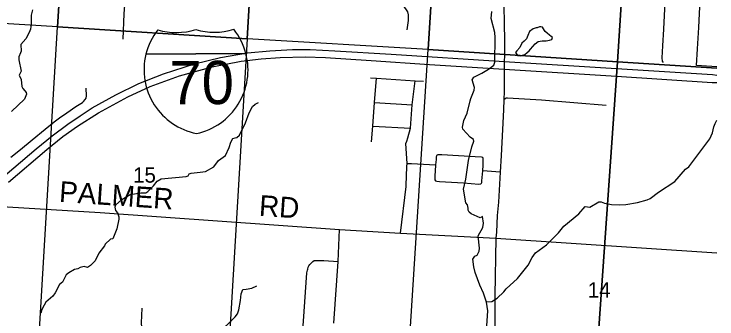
# Model space of a CAD drawing. Extents: x 114843 to 284848, y 317643 to 566895.
# Drawn here: x 274704 to 284848, y 379517 to 383919 of the extents above; entities that cross this region are included whole.
import ezdxf

# ---------------------------------------------------------------- set-up
doc = ezdxf.new("R2010")
doc.units = 0
for name, color, linetype in [('GM_X_County_Road', 7, 'Continuous'), ('GM_X_Interstate_Location', 7, 'Continuous'), ('GM_X_Interstate_Route', 7, 'Continuous'), ('GM_X_Interstate_Shield', 7, 'Continuous'), ('GM_X_Minor_Lake', 7, 'Continuous'), ('GM_X_Minor_River', 7, 'Continuous'), ('GM_X_Section', 7, 'Continuous'), ('GM_X_Section_Text', 7, 'Continuous'), ('GM_X_Township_Road', 7, 'Continuous'), ('GM_X_Township_Road_Text', 7, 'Continuous')]:
    doc.layers.add(name, color=color, linetype=linetype)

msp = doc.modelspace()

# ---------------------------------------------------------------- linework, layer by layer
at = {"layer": 'GM_X_County_Road'}
msp.add_lwpolyline([(281767, 384164), (281775, 383831), (281782, 383491), (281780, 383320), (281779, 383235), (281778, 383124), (281778, 382799), (281772, 382687), (281765, 382535), (281751, 382251), (281732, 381879), (281720, 381635), (281699, 381290), (281694, 381203), (281678, 381013), (281664, 380771), (281655, 380682), (281644, 379855), (281642, 379625), (281636, 378973)], dxfattribs=at)
at = {"layer": 'GM_X_Interstate_Route'}
for points in [[(274469, 381506), (275022, 381974), (275255, 382162), (275481, 382331), (275656, 382451), (275829, 382563), (276171, 382754), (276506, 382915), (276858, 383057), (277307, 383201), (277684, 383293), (278075, 383358), (278394, 383390), (278722, 383407), (278979, 383407), (279335, 383389), (280146, 383339), (281779, 383235), (283400, 383133), (284782, 383044), (284848, 383039)], [(274623, 381494), (275176, 381962), (275408, 382150), (275617, 382299), (275920, 382495), (276347, 382725), (276670, 382872), (277091, 383025), (277562, 383155), (277980, 383237), (278268, 383272), (278543, 383292), (278904, 383299), (279197, 383293), (279859, 383250), (280698, 383191), (281778, 383124), (283399, 383023), (284781, 382933), (284848, 382929)]]:
    msp.add_lwpolyline(points, dxfattribs=at)
at = {"layer": 'GM_X_Interstate_Shield'}
for p, q in [((276607, 383338), (278050, 383349)), ((278050, 383349), (276607, 383338)), ((278050, 383349), (276607, 383338))]:
    msp.add_line(p, q, dxfattribs=at)
for centre, start, end in [((277517, 383115), 142.0845, 166.2221), ((277045, 384590), 253.4246, 287.4064), ((277593, 384594), 253.4246, 287.4065), ((277142, 383112), 14.6089, 38.7466), ((277517, 383115), 166.2221, 258.8785), ((277142, 383112), 281.9525, 14.6089)]:
    msp.add_arc(centre, 938, start, end, dxfattribs=at)
at = {"layer": 'GM_X_Minor_Lake'}
for points in [[(282473, 383581), (282453, 383593), (282431, 383613), (282397, 383641), (282371, 383669), (282357, 383683), (282330, 383728), (282304, 383736), (282288, 383734), (282254, 383722), (282237, 383718), (282195, 383704), (282145, 383669), (282119, 383607), (282097, 383559), (282066, 383529), (282032, 383500), (282004, 383434), (281958, 383390), (281942, 383366)], [(281942, 383366), (281969, 383320), (282009, 383316), (282041, 383324), (282077, 383334), (282108, 383363), (282136, 383389), (282156, 383413), (282224, 383487), (282266, 383522), (282327, 383532), (282381, 383530), (282433, 383541), (282465, 383551), (282473, 383581)]]:
    msp.add_lwpolyline(points, dxfattribs=at)
at = {"layer": 'GM_X_Minor_River'}
for points in [[(274969, 383978), (274950, 383903), (274951, 383777), (274943, 383703), (274923, 383651), (274874, 383560), (274803, 383480), (274805, 383383), (274795, 383357), (274774, 383303), (274772, 383257), (274807, 383093), (274777, 383036), (274804, 382974), (274816, 382872), (274828, 382844), (274857, 382812), (274879, 382787), (274883, 382761), (274853, 382688), (274667, 382513)], [(281514, 379200), (281542, 379633), (281523, 379761), (281481, 379889), (281424, 380005), (281357, 380189), (281337, 380269), (281324, 380380), (281352, 380422), (281388, 380438), (281415, 380494), (281423, 380538), (281404, 380717), (281470, 380837), (281481, 380900), (281465, 380994), (281429, 380976), (281301, 381033), (281273, 381057), (281256, 381089), (281258, 381115), (281246, 381163), (281222, 381195), (281191, 381391), (281222, 381534), (281230, 381568), (281263, 381805), (281308, 382003), (281337, 382082), (281335, 382110), (281287, 382140), (281182, 382257), (281174, 382287), (281196, 382380), (281243, 382486), (281288, 382665), (281298, 382699), (281345, 382821), (281347, 382858), (281313, 382968), (281340, 383006), (281454, 383065), (281550, 383125), (281627, 383182), (281643, 383226), (281647, 383579), (281643, 383651), (281590, 383857), (281599, 383957)], [(276259, 381240), (276380, 381313), (276532, 381340), (276606, 381340), (276634, 381355), (276718, 381441), (276767, 381506), (276825, 381538), (277189, 381576), (277215, 381582), (277233, 381612), (277258, 381624), (277388, 381637), (277466, 381647), (277588, 381712), (277653, 381803), (277755, 381877), (277810, 381992), (277832, 382068), (277862, 382120), (277894, 382133), (277920, 382137), (277957, 382171), (278045, 382350), (278096, 382495), (278145, 382583), (278181, 382617), (278233, 382644)], [(281519, 379774), (281527, 379765), (281599, 379769), (281677, 379816), (281772, 379909), (281804, 379951), (281971, 380100), (282124, 380295), (282180, 380404), (282229, 380472), (282387, 380589), (282562, 380759), (282637, 380859), (282854, 381037), (282948, 381139), (283012, 381130), (283143, 381209), (283177, 381207), (283223, 381187), (283326, 381169), (283438, 381164), (283535, 381170), (283699, 381197), (283839, 381236), (283883, 381254), (284004, 381347), (284240, 381503), (284395, 381680), (284440, 381714), (284746, 382119), (284786, 382205), (284805, 382289), (284821, 382338), (284848, 382386)], [(276259, 381240), (276167, 381159), (276157, 381129), (276169, 381085), (276198, 381051), (276216, 380991), (276218, 380957), (276185, 380820), (276128, 380676), (276096, 380669), (276018, 380599), (276009, 380571), (275929, 380468), (275872, 380357), (275808, 380287), (275763, 380262), (275713, 380272), (275659, 380262), (275625, 380242), (275577, 380229), (275495, 380185), (275454, 380152), (275404, 380050), (275357, 380013), (275299, 379895), (275262, 379847), (275164, 379760), (275139, 379716), (275103, 379653), (275091, 379599)], [(276861, 378324), (276997, 378421), (277093, 378474), (277167, 378532), (277196, 378542), (277320, 378639), (277427, 378746), (277481, 378824), (277493, 378867), (277534, 379091), (277591, 379172), (277645, 379270), (277766, 379417), (277895, 379546), (277927, 379593), (277949, 379651), (277972, 379785), (277979, 379882), (278005, 379940), (278055, 379948), (278135, 379961), (278205, 379997)], [(276270, 378680), (276314, 378694), (276487, 378876), (276513, 378912), (276518, 378970), (276514, 379104), (276539, 379211), (276553, 379329), (276542, 379463), (276553, 379674)]]:
    msp.add_lwpolyline(points, dxfattribs=at)
at = {"layer": 'GM_X_Section'}
for points in [[(273037, 389161), (275662, 389002), (275330, 383736), (272726, 383895)], [(275662, 389002), (278375, 388826), (278069, 383563), (275330, 383736)], [(278375, 388826), (281006, 388664), (280682, 383406), (278069, 383563)], [(281006, 388664), (283748, 388486), (283415, 383231), (280682, 383406)], [(275330, 383736), (278069, 383563), (277756, 378291), (275018, 378469)], [(280682, 383406), (283415, 383231), (283040, 377946), (280345, 378122)]]:
    msp.add_lwpolyline(points, close=True, dxfattribs=at)
for points in [[(284848, 383139), (283415, 383231), (283748, 388486), (284848, 388414)], [(284848, 377827), (283040, 377946), (283415, 383231), (284848, 383139)]]:
    msp.add_lwpolyline(points, dxfattribs=at)
at = {"layer": 'GM_X_Township_Road'}
for p, q in [((284848, 383156), (284553, 383175)), ((279907, 382644), (280451, 382606)), ((279881, 382302), (280427, 382271)), ((281655, 380682), (284848, 380470))]:
    msp.add_line(p, q, dxfattribs=at)
for points in [[(276276, 383558), (276295, 383922), (276314, 384170), (276328, 384375), (276328, 384420), (276317, 384467), (276283, 384534), (276250, 384586), (276194, 384669), (276158, 384722), (276131, 384773), (276116, 384809), (276101, 384879), (276096, 384924), (276097, 385011), (276099, 385053)], [(284075, 383218), (284060, 383241), (284057, 383288), (284068, 383458), (284081, 383702), (284096, 383993), (284114, 384330), (284132, 384627), (284137, 384661), (284152, 384685)], [(284553, 383175), (284566, 383418), (284585, 383725), (284605, 384127), (284627, 384491), (284636, 384705)], [(280379, 383690), (280394, 383827), (280396, 383909), (280387, 383949), (280368, 383980), (280318, 384046)], [(279849, 383000), (279935, 382993), (280494, 382956), (280613, 382949)], [(279860, 382074), (279881, 382302), (279907, 382644), (279935, 382993)], [(280362, 381442), (280371, 381720), (280377, 381760), (280357, 382051), (280371, 382083), (280386, 382134), (280427, 382271), (280451, 382606), (280494, 382956)], [(274655, 381853), (274797, 381962), (274966, 382102), (275151, 382259), (275283, 382363), (275359, 382422), (275465, 382494), (275596, 382583), (275690, 382643), (275708, 382657), (275728, 382683), (275744, 382705), (275750, 382739), (275745, 382851)], [(281772, 382687), (281791, 382701), (281807, 382707), (281827, 382709), (282315, 382679), (283249, 382602)], [(281720, 381635), (281468, 381656), (281472, 381739), (281476, 381815), (281474, 381833), (281468, 381846), (281452, 381852), (281358, 381857), (280879, 381887), (280847, 381885), (280819, 381885), (280800, 381876), (280796, 381853), (280794, 381821), (280785, 381740), (280780, 381653), (280778, 381586), (280777, 381552), (280775, 381527), (280786, 381510), (280805, 381505), (280845, 381503), (281188, 381481), (281409, 381465), (281439, 381467), (281449, 381476), (281453, 381489), (281455, 381513), (281468, 381656)], [(280377, 381760), (280440, 381759), (280785, 381740)], [(269935, 381430), (271256, 381340), (271445, 381327), (271915, 381293), (272061, 381285), (272818, 381234), (273896, 381181), (274068, 381167), (274221, 381155), (274370, 381152), (275945, 381056), (279401, 380810), (280282, 380754), (281655, 380682)], [(280282, 380754), (280362, 381431), (280362, 381442)], [(279320, 379456), (279380, 380348), (279401, 380810)], [(278806, 378222), (278832, 378858), (278879, 379484), (278931, 380181), (278935, 380203), (278937, 380219), (278943, 380237), (278950, 380265), (278960, 380285), (278974, 380302), (278984, 380314), (279000, 380334), (279014, 380346), (279035, 380360), (279067, 380363), (279088, 380363), (279114, 380363), (279172, 380362), (279380, 380348)]]:
    msp.add_lwpolyline(points, dxfattribs=at)

# ---------------------------------------------------------------- texts
at = {"layer": 'GM_X_Interstate_Location'}
for s, p in [('.', (277331, 382945)), ('-', (277331, 382945)), (',', (277331, 382945)), ('70', (277128, 382736))]:
    msp.add_text(s, height=1, rotation=0.4155, dxfattribs=at).set_placement(p)
at = {"layer": 'GM_X_Interstate_Shield'}
msp.add_text('70', height=625, rotation=0.4155, dxfattribs=at).set_placement((276949, 382614))
at = {"layer": 'GM_X_Section_Text'}
for s, rotation, p in [('15', 0.4155, (276422, 381483)), ('14', 0.4156, (282984, 379824))]:
    msp.add_text(s, height=221, rotation=rotation, dxfattribs=at).set_placement(p)
at = {"layer": 'GM_X_Township_Road_Text'}
for s, rotation, p in [('PALMER', 356.1724, (275348, 381208)), ('RD', 355.9778, (278232, 381008))]:
    msp.add_text(s, height=300, rotation=rotation, dxfattribs=at).set_placement(p)

doc.saveas('drawing.dxf')
